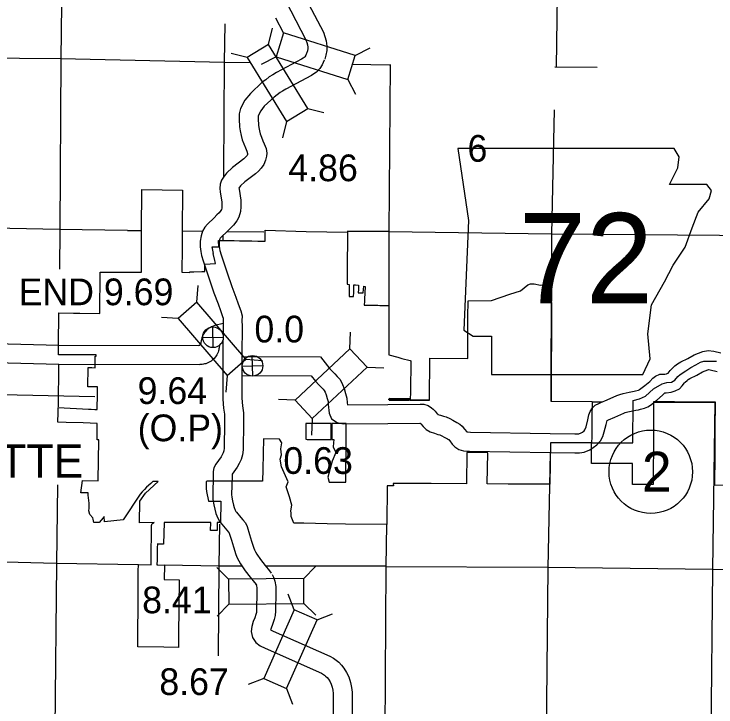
# Model space of a CAD drawing. Extents: x 77230 to 630905, y 790554 to 1662844.
# Drawn here: x 154014 to 176223, y 1598656 to 1620575 of the extents above; entities that cross this region are included whole.
import ezdxf

# ---------------------------------------------------------------- set-up
doc = ezdxf.new("R2010")
doc.units = 0
for name, color, linetype in [('Level 12', 7, 'Continuous'), ('Level 15', 7, 'Continuous'), ('Level 16', 7, 'Continuous'), ('Level 19', 7, 'Continuous'), ('Level 22', 7, 'Continuous'), ('Level 24', 7, 'Continuous'), ('Level 27', 7, 'Continuous'), ('Level 31', 7, 'Continuous'), ('Level 32', 7, 'Continuous'), ('Level 33', 7, 'Continuous'), ('Level 34', 7, 'Continuous')]:
    doc.layers.add(name, color=color, linetype=linetype)

msp = doc.modelspace()

# ---------------------------------------------------------------- linework, layer by layer
at = {"layer": 'Level 12'}
for points in [[(156352, 1608782), (156357, 1609390), (156480, 1609389), (156580, 1609388), (156580, 1609404), (156581, 1609504), (156582, 1609604), (156584, 1609754), (156614, 1609754), (156613, 1609790), (156068, 1609791), (156046, 1609791), (155855, 1609792), (155814, 1609792), (155642, 1609792), (155422, 1609792), (155425, 1610067), (155425, 1610102), (155434, 1611123), (155893, 1611116), (156093, 1611113), (156726, 1611104), (156738, 1612414), (156943, 1612414), (157151, 1612414), (157349, 1612414), (157402, 1612414), (157542, 1612414), (157735, 1612414), (158043, 1612413), (158043, 1613086), (158044, 1613725), (158054, 1615027), (159348, 1615007), (159336, 1613721), (159332, 1613144), (159331, 1612970), (159328, 1612631), (159327, 1612413), (159329, 1612412), (159576, 1612402), (159577, 1612419), (159705, 1612422), (159959, 1612427), (160054, 1612430), (160047, 1612664), (160393, 1612679), (160377, 1612731), (160363, 1612780), (160310, 1613000), (160329, 1613004), (160281, 1613207), (160491, 1613210), (160486, 1613415), (160576, 1613413), (160627, 1613412), (160661, 1613413), (160826, 1613410), (160984, 1613406), (161144, 1613404), (161311, 1613400), (161537, 1613396), (161731, 1613393), (161957, 1613388), (161956, 1613735), (163254, 1613700), (164566, 1613676), (164559, 1612443), (164559, 1612222), (164559, 1612047), (164559, 1612026), (164617, 1612022), (164615, 1611769), (164614, 1611642), (164760, 1611641), (164761, 1611768), (164763, 1612010), (164813, 1612006), (164909, 1612000), (164908, 1611868), (164907, 1611755), (165065, 1611754), (165079, 1611971), (165128, 1611956), (165115, 1611753), (165103, 1611560), (165099, 1611491), (165091, 1611367), (165149, 1611366), (165224, 1611365), (165298, 1611364), (165361, 1611363), (165372, 1611363), (165446, 1611362), (165519, 1611361), (165522, 1611361), (165593, 1611360), (165692, 1611358), (165719, 1611358), (165862, 1611355)], [(165862, 1611355), (165878, 1611355), (165874, 1611071), (165874, 1611032), (165877, 1609996), (165878, 1609796), (165878, 1609791), (166156, 1609716), (166286, 1609681), (166543, 1609612), (166565, 1609606), (166556, 1608634), (166553, 1608362), (167041, 1608365), (167164, 1608363), (167173, 1609690), (168370, 1609676), (168377, 1610998), (168381, 1611503), (169125, 1611518), (169703, 1611717), (170035, 1611824), (170270, 1612013), (170355, 1612045), (170466, 1612042), (170675, 1611998), (170932, 1612040), (171013, 1612015), (171023, 1611999), (171011, 1610973), (170998, 1609663), (171002, 1608330), (172303, 1608322), (172301, 1608137), (172300, 1607970), (172297, 1607699), (172291, 1607200), (172289, 1607014)], [(172289, 1607014), (173593, 1607012), (173605, 1608314), (173605, 1608351), (173808, 1608402), (173991, 1608486), (174244, 1608714), (174520, 1608879), (174669, 1608917), (174815, 1608932), (174922, 1608995), (175013, 1609114), (175093, 1609170), (175270, 1609293), (175424, 1609395), (175582, 1609473), (175733, 1609565), (175837, 1609597), (175864, 1609597), (175915, 1609596), (176051, 1609595), (176241, 1609593)], [(157945, 1602781), (157946, 1602977), (157948, 1603143), (157948, 1603160), (158350, 1603153), (158350, 1603179), (158352, 1603285), (158353, 1603370), (158354, 1603455), (158355, 1603540), (158356, 1603625), (158357, 1603710), (158358, 1603795), (158359, 1603880), (158360, 1603965), (158361, 1604048), (158367, 1604398), (158367, 1604402), (158368, 1604405), (158369, 1604411), (158370, 1604415), (158371, 1604418), (158371, 1604420), (158371, 1604420), (158372, 1604422), (158373, 1604426), (158375, 1604430), (158376, 1604433), (158379, 1604438), (158379, 1604439), (158381, 1604442), (158384, 1604446), (158387, 1604450), (158389, 1604453), (158392, 1604456), (158394, 1604458), (158397, 1604461), (158401, 1604465), (158407, 1604469), (158411, 1604472), (158412, 1604473), (158412, 1604473), (158415, 1604475), (158419, 1604477), (158423, 1604479), (158426, 1604480), (158430, 1604482), (158435, 1604483), (158440, 1604485), (158445, 1604486), (157979, 1604485), (157995, 1605165), (158169, 1605422), (158575, 1605791), (158403, 1605792), (158344, 1605729), (158208, 1605605), (158138, 1605533), (158072, 1605458), (158001, 1605382), (157472, 1604574), (156872, 1604511), (156870, 1604681), (156831, 1604642), (156712, 1604487), (156660, 1604487), (156537, 1604488), (156516, 1604599), (156508, 1604638), (156416, 1604739), (156380, 1604861), (156396, 1604947), (156394, 1604978), (156390, 1605101), (156364, 1605360), (156357, 1605432), (156264, 1605430), (156123, 1605428), (156181, 1605815), (156679, 1605810), (156690, 1606470), (156700, 1607070), (156701, 1607108), (156640, 1607106), (156641, 1607151), (156645, 1607627), (156197, 1607641), (155667, 1607657), (155404, 1607665), (155406, 1607975), (155407, 1608107), (155408, 1608131), (156369, 1608079), (156452, 1608073), (156572, 1608067), (156649, 1608062), (156649, 1608151), (156652, 1608481), (156655, 1608778), (156352, 1608782)], [(177512, 1605665), (176189, 1605673), (176190, 1605899), (176193, 1606389), (176197, 1606916), (176198, 1606992), (176201, 1607438), (176208, 1608298), (175880, 1608300), (174909, 1608306), (174515, 1608308), (174251, 1608310), (174250, 1607990), (174248, 1607657), (174246, 1607318), (174244, 1606979), (174242, 1606643), (174239, 1606347), (174237, 1606027), (174233, 1605693), (173580, 1605694), (173587, 1606353), (172432, 1606356), (172282, 1606356), (172289, 1607014)], [(172289, 1607014), (171682, 1607015), (170986, 1607016), (170970, 1605701), (169650, 1605708), (168989, 1605712), (169003, 1606699), (168712, 1606700), (168341, 1606702), (168329, 1605716), (167213, 1605722), (167146, 1605722), (167009, 1605722), (167009, 1605723), (166013, 1605729), (166016, 1605647), (165818, 1605648), (165810, 1604426), (164499, 1604439), (163917, 1604453), (163182, 1604472), (162868, 1604474), (162787, 1604685), (162781, 1604782), (162775, 1604858), (162803, 1605043), (162735, 1605307), (162691, 1605429), (162620, 1605620), (162683, 1605777), (162480, 1606255), (162435, 1606499), (162479, 1606631), (162451, 1606818), (162489, 1607010), (162413, 1607130), (161902, 1607135), (161894, 1606670), (161885, 1606162), (161878, 1605797), (161718, 1605796), (161431, 1605796), (161253, 1605796), (160949, 1605795), (160598, 1605795), (160563, 1605795), (160380, 1605794), (160341, 1605794), (160269, 1605793), (160124, 1605793), (160090, 1605781), (160094, 1605641), (160094, 1605619), (160095, 1605561), (160103, 1605473), (160170, 1605168), (160555, 1605169), (160553, 1605072), (160552, 1604979), (160548, 1604668), (160546, 1604489), (160444, 1604489), (160442, 1604236), (160234, 1604239), (160237, 1604488), (160216, 1604488), (159869, 1604488), (159661, 1604487), (159444, 1604487), (159253, 1604487), (159111, 1604487), (158967, 1604487), (158769, 1604486), (158746, 1603809), (158571, 1603810), (158551, 1603811), (158550, 1603795), (158548, 1603710), (158546, 1603625), (158544, 1603540), (158542, 1603455), (158540, 1603370), (158538, 1603285), (158535, 1603175), (158534, 1603150), (158563, 1603149), (158771, 1603146), (158765, 1602685), (159235, 1602682), (159228, 1601838), (159222, 1600891), (159219, 1600538), (158751, 1600545), (157927, 1600558), (157931, 1601018), (157937, 1601859), (157940, 1602159), (157942, 1602457), (157945, 1602740), (157945, 1602781)]]:
    msp.add_lwpolyline(points, dxfattribs=at)
for points in [[(166523, 1608361), (166523, 1608407), (165887, 1608415), (165887, 1608357)], [(164046, 1607112), (164047, 1607369), (164048, 1607623), (163298, 1607625), (163249, 1607626), (163245, 1607289), (163244, 1607122), (163287, 1607121)], [(164511, 1605762), (164522, 1607106), (164526, 1607622), (164068, 1607623), (164066, 1607112), (164133, 1607111), (164123, 1607010), (164110, 1606887), (164196, 1606708), (164083, 1606430), (163946, 1605924), (163982, 1605763)]]:
    msp.add_lwpolyline(points, close=True, dxfattribs=at)
at = {"layer": 'Level 15'}
for points in [[(147076, 1619264), (150272, 1619208), (155483, 1619171), (160669, 1619057), (161498, 1619043)], [(164711, 1618987), (165898, 1618967)], [(165913, 1618975), (165878, 1613662), (165869, 1611355)], [(171123, 1618904), (172467, 1618889)], [(165800, 1604426), (165781, 1603094), (165751, 1597853), (165737, 1595955)]]:
    msp.add_lwpolyline(points, dxfattribs=at)
at = {"layer": 'Level 16'}
for points in [[(171403, 1637444), (171300, 1629486), (171244, 1624199), (171171, 1618909)], [(155639, 1629631), (155554, 1624346), (155491, 1619161), (155465, 1613756), (155453, 1612509)], [(160650, 1615589), (160677, 1619053), (160698, 1620269)], [(171104, 1617547), (171024, 1613608), (171018, 1612006)], [(160649, 1615418), (160650, 1615589)], [(157606, 1613731), (155451, 1613764), (150211, 1613861), (147105, 1613938)], [(157606, 1613731), (158044, 1613724)], [(159976, 1613697), (159337, 1613704)], [(165880, 1613700), (164557, 1613696)], [(160634, 1613412), (160635, 1613578)], [(161920, 1613677), (160747, 1613689)], [(180307, 1613546), (176337, 1613572), (171018, 1613614), (165878, 1613680)], [(171017, 1611450), (171006, 1608330)], [(155423, 1609499), (155410, 1608150)], [(147121, 1608623), (150171, 1608610), (156566, 1608477)], [(165854, 1608391), (166523, 1608382)], [(166554, 1608382), (167164, 1608373)], [(172303, 1608312), (172611, 1608309)], [(174282, 1608297), (176196, 1608282), (176208, 1608282)], [(176067, 1592680), (176069, 1597690), (176128, 1603001), (176196, 1608288), (176196, 1608298)], [(170973, 1606698), (170899, 1603054), (170853, 1597757), (170811, 1592665)], [(155385, 1605681), (155360, 1603188), (155306, 1597953), (155224, 1592712), (155225, 1592560)], [(160488, 1600276), (160500, 1603108), (160524, 1604439)], [(157948, 1603151), (155352, 1603194), (150107, 1603329), (147160, 1603431)], [(161232, 1603109), (160498, 1603108), (158771, 1603137)], [(165773, 1603114), (161988, 1603110)], [(183945, 1602956), (181410, 1602975), (176124, 1603003), (170893, 1603062), (165773, 1603084)]]:
    msp.add_lwpolyline(points, dxfattribs=at)
at = {"layer": 'Level 19'}
for p, q in [((162545, 1619975), (162301, 1620443)), ((162069, 1619615), (162193, 1620128)), ((164811, 1619260), (165279, 1619504)), ((161393, 1619202), (160880, 1619326)), ((162307, 1619219), (161838, 1618976)), ((164573, 1618505), (164817, 1618037)), ((163307, 1617587), (163821, 1617463)), ((162631, 1617174), (162507, 1616661)), ((159801, 1611457), (159840, 1611983)), ((159202, 1610940), (158675, 1610978)), ((164644, 1609979), (164662, 1610507)), ((161353, 1609658), (161880, 1609619)), ((165184, 1609400), (165712, 1609382)), ((160753, 1609140), (160715, 1608614)), ((162906, 1608359), (162379, 1608377)), ((163447, 1607779), (163428, 1607252)), ((160804, 1602696), (160427, 1603066)), ((163180, 1602720), (163550, 1603097)), ((162877, 1601732), (162687, 1602224)), ((163188, 1601928), (163565, 1601558)), ((160812, 1601904), (160443, 1601527)), ((163601, 1601411), (164094, 1601602)), ((161915, 1599559), (161423, 1599369)), ((162639, 1599239), (162830, 1598746))]:
    msp.add_line(p, q, dxfattribs=at)
for points in [[(164811, 1619260), (162545, 1619975), (162307, 1619219), (164573, 1618505)], [(161393, 1619202), (162631, 1617174), (163307, 1617587), (162069, 1619615)], [(159202, 1610940), (160753, 1609140), (161353, 1609658), (159801, 1611457)], [(164644, 1609979), (162906, 1608359), (163447, 1607779), (165184, 1609400)], [(163180, 1602720), (160804, 1602696), (160812, 1601904), (163188, 1601928)], [(162639, 1599239), (163601, 1601411), (162877, 1601732), (161915, 1599559)]]:
    msp.add_lwpolyline(points, close=True, dxfattribs=at)
at = {"layer": 'Level 22'}
for points in [[(163139, 1621268), (163802, 1619999), (163852, 1619859), (163888, 1619726), (163915, 1619556), (163907, 1619420), (163882, 1619269), (163843, 1619144)], [(162610, 1620984), (163251, 1619758), (163279, 1619679), (163301, 1619600), (163312, 1619526), (163310, 1619486), (163297, 1619408), (163271, 1619324)], [(163283, 1619357), (163244, 1619269), (163213, 1619224), (163190, 1619199), (163161, 1619181), (163107, 1619143), (162322, 1618724), (162201, 1618655), (162085, 1618584), (161981, 1618497), (161865, 1618419), (161491, 1618065), (161319, 1617850), (161178, 1617588), (161141, 1617416), (161134, 1617249), (161148, 1617002), (161164, 1616878), (161196, 1616732), (161235, 1616596), (161285, 1616464), (161333, 1616338), (161379, 1616234), (161406, 1616166), (161398, 1616129), (161388, 1616104), (161368, 1616075), (161337, 1616042), (161280, 1615996), (160924, 1615725), (160733, 1615538), (160637, 1615415), (160577, 1615324), (160537, 1615191), (160527, 1615057), (160540, 1614953), (160590, 1614626), (160594, 1614573), (160594, 1614507), (160587, 1614437), (160574, 1614389), (160558, 1614362), (160504, 1614288), (160434, 1614220), (160345, 1614132), (160133, 1613933), (160050, 1613836), (159972, 1613709), (159931, 1613558), (159907, 1613395), (159903, 1613211), (159920, 1613063), (159947, 1612937), (160000, 1612769), (160192, 1612200), (160336, 1611760), (160469, 1611405), (160546, 1611200), (160613, 1611011), (160627, 1610958), (160626, 1610870), (160630, 1610708), (160629, 1610437), (160624, 1610078), (160619, 1608395), (160645, 1608109), (160673, 1607919), (160672, 1607658), (160665, 1606841), (160652, 1606760), (160633, 1606690), (160604, 1606628), (160569, 1606564), (160402, 1606338), (160341, 1606220), (160315, 1606100), (160311, 1605976), (160299, 1605372), (160306, 1605215), (160340, 1605053), (160370, 1604909), (160402, 1604778), (160466, 1604624), (160527, 1604510), (160585, 1604435), (160743, 1604248), (160800, 1604189), (160818, 1604165), (160825, 1604149), (160891, 1603931), (160957, 1603718), (161037, 1603481), (161078, 1603371), (161128, 1603283), (161179, 1603183), (161332, 1602964), (161485, 1602764), (161623, 1602589), (161682, 1602514)], [(163830, 1619111), (163768, 1618973), (163685, 1618853), (163582, 1618737), (163495, 1618682), (163422, 1618630), (162613, 1618200), (162507, 1618139), (162437, 1618095), (162342, 1618016), (162241, 1617948), (161933, 1617658), (161822, 1617518), (161746, 1617378), (161738, 1617340), (161735, 1617255), (161746, 1617057), (161756, 1616981), (161778, 1616879), (161805, 1616784), (161846, 1616677), (161888, 1616567), (161932, 1616467), (161990, 1616322), (162012, 1616176), (162000, 1616075), (161974, 1615952), (161918, 1615816), (161836, 1615696), (161745, 1615600), (161650, 1615524), (161317, 1615271), (161183, 1615138), (161130, 1615071), (161135, 1615036), (161187, 1614691), (161193, 1614595), (161195, 1614481), (161180, 1614327), (161131, 1614154), (161061, 1614032), (160958, 1613892), (160853, 1613790), (160760, 1613700), (160568, 1613518), (160536, 1613482), (160528, 1613468), (160519, 1613435), (160506, 1613345), (160504, 1613240), (160513, 1613160), (160528, 1613090), (160571, 1612954), (160761, 1612389), (160902, 1611959), (161031, 1611616), (161110, 1611405), (161187, 1611187), (161227, 1611032), (161226, 1610875), (161230, 1610713), (161229, 1610432), (161224, 1610073), (161219, 1608422), (161241, 1608180), (161273, 1607962), (161272, 1607654), (161264, 1606792), (161239, 1606633), (161197, 1606482), (161140, 1606359), (161077, 1606241), (160913, 1606020), (160911, 1605960), (160899, 1605378), (160903, 1605291), (160927, 1605177), (160956, 1605041), (160974, 1604964), (161008, 1604882), (161033, 1604837), (161052, 1604813), (161189, 1604650), (161258, 1604578), (161333, 1604479), (161386, 1604367), (161465, 1604106), (161528, 1603903), (161603, 1603681), (161624, 1603624), (161656, 1603568), (161694, 1603493), (161817, 1603318), (161959, 1603132), (162093, 1602961), (162151, 1602889)], [(160628, 1610785), (160372, 1610722), (160315, 1610705), (160266, 1610684), (160226, 1610664), (160189, 1610641), (160155, 1610616), (160117, 1610585), (160080, 1610547), (160048, 1610509), (160020, 1610469), (159999, 1610433), (159974, 1610386), (159956, 1610334), (159942, 1610289), (159931, 1610233), (159912, 1610118), (159908, 1610109), (159902, 1610101), (159896, 1610098), (159884, 1610094), (159864, 1610091)], [(151019, 1610216), (155436, 1610099), (159864, 1610091)], [(160625, 1610167), (160564, 1610152), (160546, 1610145), (160533, 1610135), (160523, 1610119), (160518, 1610105), (160503, 1610015), (160498, 1609987), (160492, 1609954), (160483, 1609920), (160471, 1609884), (160461, 1609858), (160450, 1609833), (160432, 1609797), (160410, 1609760), (160387, 1609728), (160348, 1609679), (160298, 1609632), (160251, 1609596), (160212, 1609572), (160169, 1609548), (160129, 1609532), (160085, 1609515), (160040, 1609505), (160004, 1609497), (159964, 1609492), (159930, 1609491), (159895, 1609491)], [(161232, 1609742), (163706, 1609734), (164006, 1609353), (164079, 1609276), (164166, 1609195), (164237, 1609113), (164333, 1609011), (164405, 1608859), (164461, 1608725), (164504, 1608574), (164543, 1608424), (164556, 1608273), (164561, 1608212), (165840, 1608226), (166861, 1608238), (166979, 1608233), (167119, 1608195), (167219, 1608123), (167278, 1608072), (167337, 1608011), (167403, 1607930), (167421, 1607913), (167424, 1607911), (167503, 1607884), (167600, 1607853), (167685, 1607828), (167804, 1607777), (167901, 1607726), (168029, 1607659), (168121, 1607600), (168196, 1607537), (168270, 1607448), (168343, 1607354), (168452, 1607346), (170981, 1607303), (171763, 1607295), (171855, 1607294), (171888, 1607299), (171958, 1607328), (171997, 1607352), (172049, 1607391), (172079, 1607424), (172090, 1607444), (172113, 1607516), (172166, 1607735), (172205, 1607901), (172239, 1608003), (172312, 1608116), (172405, 1608200), (172516, 1608259), (172577, 1608286), (172784, 1608375), (173087, 1608511), (173178, 1608541), (173288, 1608572), (173477, 1608612), (173582, 1608632), (173639, 1608643), (173678, 1608653), (173770, 1608680), (173798, 1608691), (173804, 1608695), (173976, 1608826), (174127, 1608955), (174225, 1609053), (174305, 1609116), (174448, 1609186), (174601, 1609188), (174661, 1609196), (174700, 1609210), (174707, 1609214), (174775, 1609303), (174837, 1609366), (174927, 1609446), (175010, 1609511), (175108, 1609568), (175330, 1609683), (175535, 1609799), (175805, 1609904), (175980, 1609933), (176151, 1609913), (176378, 1609854)], [(151000, 1609616), (155428, 1609499), (159895, 1609491)], [(161217, 1609142), (163414, 1609135), (163552, 1608960), (163656, 1608850), (163735, 1608776), (163793, 1608711), (163830, 1608670), (163857, 1608614), (163894, 1608525), (163925, 1608417), (163949, 1608323), (163958, 1608222), (163981, 1607952), (164060, 1607771), (164239, 1607650), (164429, 1607610), (165846, 1607626), (166851, 1607638), (166862, 1607638), (166864, 1607637), (166889, 1607610), (166960, 1607524), (167056, 1607430), (167177, 1607361), (167314, 1607314), (167422, 1607279), (167482, 1607262), (167547, 1607234), (167623, 1607195), (167727, 1607140), (167765, 1607116), (167769, 1607112), (167801, 1607073), (167881, 1606970), (167956, 1606886), (168090, 1606795), (168240, 1606759), (168426, 1606747), (170973, 1606703), (171758, 1606695), (171902, 1606694), (172052, 1606718), (172233, 1606792), (172338, 1606858), (172452, 1606944), (172569, 1607070), (172644, 1607207), (172691, 1607355), (172749, 1607595), (172778, 1607719), (172780, 1607720), (172818, 1607737), (173025, 1607825), (173304, 1607951), (173352, 1607966), (173433, 1607989), (173595, 1608024), (173693, 1608042), (173772, 1608057), (173840, 1608076), (173964, 1608111), (174071, 1608154), (174148, 1608203), (174353, 1608359), (174535, 1608514), (174608, 1608588), (174645, 1608588), (174805, 1608610), (174937, 1608658), (175067, 1608723), (175159, 1608816), (175230, 1608909), (175251, 1608931), (175312, 1608985), (175348, 1609013), (175397, 1609042), (175616, 1609155), (175793, 1609255), (175965, 1609323), (175994, 1609327), (176039, 1609322), (176256, 1609265)], [(162178, 1602849), (162226, 1602763), (162266, 1602634), (162295, 1602467), (162296, 1602301), (162288, 1601685), (162274, 1601546), (162244, 1601420), (162195, 1601267), (162145, 1601150), (162130, 1601099), (162218, 1601052), (164004, 1600262), (164117, 1600200), (164207, 1600140), (164288, 1600069), (164373, 1599981), (164454, 1599880), (164536, 1599746), (164606, 1599611), (164663, 1599430), (164691, 1599275), (164711, 1599124), (164715, 1598949), (164696, 1592611)], [(161655, 1602554), (161672, 1602524), (161681, 1602494), (161695, 1602413), (161696, 1602302), (161689, 1601720), (161681, 1601647), (161665, 1601580), (161632, 1601476), (161581, 1601356), (161535, 1601204), (161518, 1601043), (161558, 1600851), (161661, 1600695), (161803, 1600593), (161956, 1600512), (163739, 1599723), (163807, 1599686), (163842, 1599663), (163873, 1599635), (163922, 1599585), (163962, 1599534), (164014, 1599450), (164050, 1599381), (164079, 1599287), (164098, 1599182), (164112, 1599077), (164115, 1598943), (164096, 1592613)]]:
    msp.add_lwpolyline(points, dxfattribs=at)
at = {"layer": 'Level 24'}
msp.add_lwpolyline([(168051, 1616325), (168394, 1614041), (168241, 1610577), (168546, 1610386), (169117, 1610386), (169117, 1609168), (173913, 1609168), (174142, 1609663), (174065, 1610462), (174180, 1611376), (174598, 1612099), (174865, 1612632), (175245, 1613203), (175474, 1613812), (175664, 1614307), (176007, 1614726), (176083, 1614992), (175931, 1615183), (174751, 1615183), (175017, 1615715), (175055, 1616058), (174897, 1616321)], close=True, dxfattribs=at)
at = {"layer": 'Level 33'}
msp.add_circle((174162, 1606095), 1320, dxfattribs=at)
at = {"layer": 'Level 34'}
for p, q in [((160316, 1610025), (160301, 1610676)), ((159983, 1610343), (160634, 1610358)), ((161567, 1609122), (161552, 1609773)), ((161234, 1609440), (161885, 1609455))]:
    msp.add_line(p, q, dxfattribs=at)
for centre in [(160309, 1610350), (161560, 1609447)]:
    msp.add_circle(centre, 326, dxfattribs=at)

# ---------------------------------------------------------------- texts
at = {"layer": 'Level 16'}
msp.add_text('6', height=845, dxfattribs=at).set_placement((168361, 1615903))
at = {"layer": 'Level 24'}
msp.add_text('72', height=2851.2, dxfattribs=at).set_placement((169989, 1611427))
at = {"layer": 'Level 27'}
msp.add_text('GRAVETTE', height=1056, dxfattribs=at).set_placement((148596, 1605907))
at = {"layer": 'Level 31'}
for s, p in [('END 9.69', (154158, 1611364)), ('0.0', (161620, 1610187)), ('9.64', (157924, 1608239)), ('(O.P)', (157926, 1607062))]:
    msp.add_text(s, height=844.8, dxfattribs=at).set_placement(p)
at = {"layer": 'Level 32'}
for s, p in [('4.86', (162693, 1615287)), ('0.63', (162536, 1606028)), ('8.41', (158068, 1601620)), ('8.67', (158611, 1599034))]:
    msp.add_text(s, height=844.8, dxfattribs=at).set_placement(p)
at = {"layer": 'Level 33'}
msp.add_text('2', height=1267, dxfattribs=at).set_placement((173879, 1605462))

doc.saveas('drawing.dxf')
